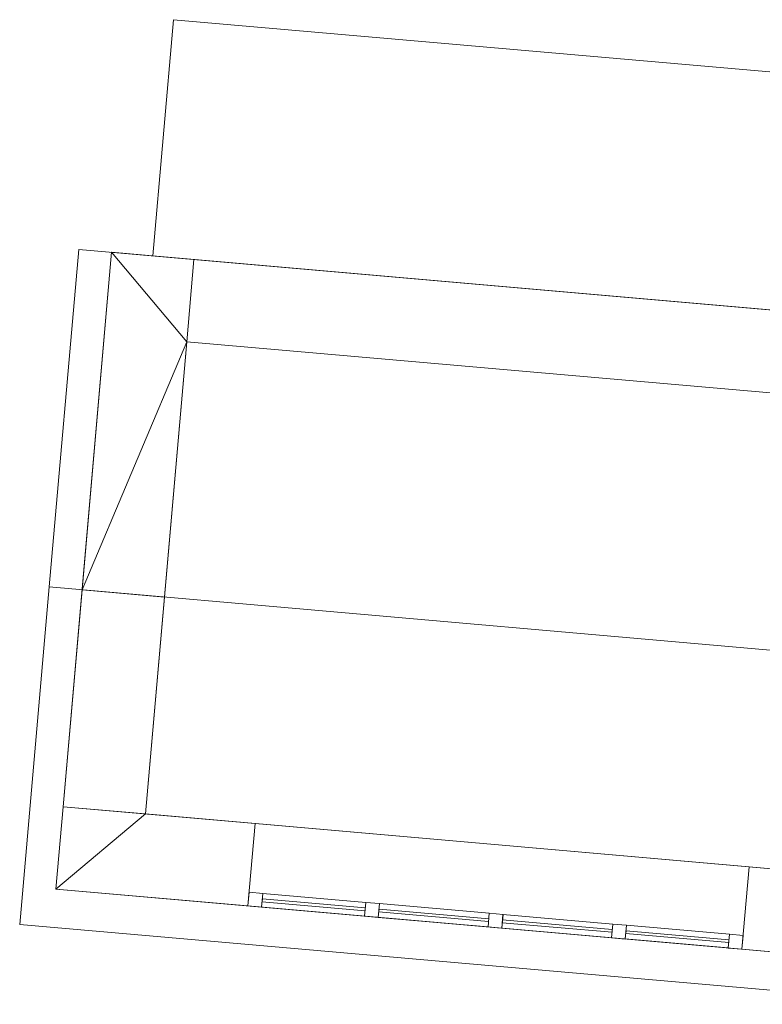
# Model space of a CAD drawing. Header units: millimetres. Extents: x -430348 to -225823, y -86243 to 5084.
# Tile 601 of 656: x -375710 to -373015, y -36165 to -32592. Entities that reach past the tile are written whole.
import ezdxf

# ---------------------------------------------------------------- set-up
doc = ezdxf.new("R2010")
doc.units = ezdxf.units.MM
for name, color, linetype, lineweight in [('A-GLAZ-CURT', 52, 'Continuous', 9), ('A-GLAZ-CWMG', 51, 'Continuous', 9), ('A-ROOF', 132, 'Continuous', 9), ('A-WALL', 113, 'Continuous', 9)]:
    doc.layers.add(name, color=color, linetype=linetype, lineweight=lineweight)

# ---------------------------------------------------------------- blocks, each defined once
blk = doc.blocks.new('System Panel - Glazed-561987-_3D_ Copy 1')
at = {"layer": 'A-GLAZ-CURT', "transparency": 33554471}
mesh = blk.add_polyface(dxfattribs=at)
corners = [(-187.5, 5), (-187.5, 5, 540), (187.5, 5, 540), (187.5, 5)]
mesh.append_faces([[corners[k] for k in face] for face in [(1, 2, 3, 0)]])
mesh = blk.add_polyface(dxfattribs=at)
corners = [(187.5, -5), (-187.5, -5), (-187.5, 5), (187.5, 5)]
mesh.append_faces([[corners[k] for k in face] for face in [(3, 0, 1, 2)]])
mesh = blk.add_polyface(dxfattribs=at)
corners = [(-187.5, -5, 540), (187.5, -5, 540), (187.5, 5, 540), (-187.5, 5, 540)]
mesh.append_faces([[corners[k] for k in face] for face in [(3, 0, 1, 2)]])
mesh = blk.add_polyface(dxfattribs=at)
corners = [(-187.5, -5), (-187.5, -5, 540), (-187.5, 5, 540), (-187.5, 5)]
mesh.append_faces([[corners[k] for k in face] for face in [(0, 1, 2, 3)]])
mesh = blk.add_polyface(dxfattribs=at)
corners = [(187.5, -5, 540), (187.5, -5), (187.5, 5), (187.5, 5, 540)]
mesh.append_faces([[corners[k] for k in face] for face in [(0, 1, 2, 3)]])
mesh = blk.add_polyface(dxfattribs=at)
corners = [(-187.5, -5), (187.5, -5), (187.5, -5, 540), (-187.5, -5, 540)]
mesh.append_faces([[corners[k] for k in face] for face in [(3, 0, 1, 2)]])
blk = doc.blocks.new('System Panel - Glazed-561988-_3D_ Copy 1')
at = {"layer": 'A-GLAZ-CURT', "transparency": 33554471}
mesh = blk.add_polyface(dxfattribs=at)
corners = [(-200, 5), (-200, 5, 540), (200, 5, 540), (200, 5)]
mesh.append_faces([[corners[k] for k in face] for face in [(2, 3, 0, 1)]])
mesh = blk.add_polyface(dxfattribs=at)
corners = [(200, -5), (-200, -5), (-200, 5), (200, 5)]
mesh.append_faces([[corners[k] for k in face] for face in [(3, 0, 1, 2)]])
mesh = blk.add_polyface(dxfattribs=at)
corners = [(-200, -5, 540), (200, -5, 540), (200, 5, 540), (-200, 5, 540)]
mesh.append_faces([[corners[k] for k in face] for face in [(3, 0, 1, 2)]])
mesh = blk.add_polyface(dxfattribs=at)
corners = [(-200, -5), (-200, -5, 540), (-200, 5, 540), (-200, 5)]
mesh.append_faces([[corners[k] for k in face] for face in [(0, 1, 2, 3)]])
mesh = blk.add_polyface(dxfattribs=at)
corners = [(200, -5, 540), (200, -5), (200, 5), (200, 5, 540)]
mesh.append_faces([[corners[k] for k in face] for face in [(0, 1, 2, 3)]])
mesh = blk.add_polyface(dxfattribs=at)
corners = [(-200, -5), (200, -5), (200, -5, 540), (-200, -5, 540)]
mesh.append_faces([[corners[k] for k in face] for face in [(2, 3, 0, 1)]])
blk = doc.blocks.new('Rectangular Mullion - 50mm x 50mm-505271-_3D_ Copy 1')
at = {"layer": 'A-GLAZ-CWMG'}
mesh = blk.add_polyface(dxfattribs=at)
corners = [(0, 25), (-50, 25), (-50, -25), (0, -25)]
mesh.append_faces([[corners[k] for k in face] for face in [(2, 3, 0, 1)]])
mesh = blk.add_polyface(dxfattribs=at)
corners = [(0, 25, -640), (0, -25, -640), (-50, -25, -640), (-50, 25, -640)]
mesh.append_faces([[corners[k] for k in face] for face in [(0, 1, 2, 3)]])
mesh = blk.add_polyface(dxfattribs=at)
corners = [(-50, 25), (0, 25), (0, 25, -640), (-50, 25, -640)]
mesh.append_faces([[corners[k] for k in face] for face in [(0, 1, 2, 3)]])
mesh = blk.add_polyface(dxfattribs=at)
corners = [(-50, -25), (-50, 25), (-50, 25, -640), (-50, -25, -640)]
mesh.append_faces([[corners[k] for k in face] for face in [(0, 1, 2, 3)]])
mesh = blk.add_polyface(dxfattribs=at)
corners = [(0, 25), (0, -25), (0, -25, -640), (0, 25, -640)]
mesh.append_faces([[corners[k] for k in face] for face in [(0, 1, 2, 3)]])
mesh = blk.add_polyface(dxfattribs=at)
corners = [(0, -25), (-50, -25), (-50, -25, -640), (0, -25, -640)]
mesh.append_faces([[corners[k] for k in face] for face in [(0, 1, 2, 3)]])
blk = doc.blocks.new('Rectangular Mullion - 50mm x 50mm-353454-_3D_ Copy 1')
at = {"layer": 'A-GLAZ-CWMG'}
mesh = blk.add_polyface(dxfattribs=at)
corners = [(0, 25), (-50, 25), (-50, -25), (0, -25)]
mesh.append_faces([[corners[k] for k in face] for face in [(2, 3, 0, 1)]])
mesh = blk.add_polyface(dxfattribs=at)
corners = [(0, 25, -375), (0, -25, -375), (-50, -25, -375), (-50, 25, -375)]
mesh.append_faces([[corners[k] for k in face] for face in [(0, 1, 2, 3)]])
mesh = blk.add_polyface(dxfattribs=at)
corners = [(-50, 25), (0, 25), (0, 25, -375), (-50, 25, -375)]
mesh.append_faces([[corners[k] for k in face] for face in [(3, 0, 1, 2)]])
mesh = blk.add_polyface(dxfattribs=at)
corners = [(-50, -25), (-50, 25), (-50, 25, -375), (-50, -25, -375)]
mesh.append_faces([[corners[k] for k in face] for face in [(3, 0, 1, 2)]])
mesh = blk.add_polyface(dxfattribs=at)
corners = [(0, 25), (0, -25), (0, -25, -375), (0, 25, -375)]
mesh.append_faces([[corners[k] for k in face] for face in [(3, 0, 1, 2)]])
mesh = blk.add_polyface(dxfattribs=at)
corners = [(0, -25), (-50, -25), (-50, -25, -375), (0, -25, -375)]
mesh.append_faces([[corners[k] for k in face] for face in [(3, 0, 1, 2)]])
blk = doc.blocks.new('Rectangular Mullion - 50mm x 50mm-505270-_3D_ Copy 1')
at = {"layer": 'A-GLAZ-CWMG'}
mesh = blk.add_polyface(dxfattribs=at)
corners = [(0, 25), (-50, 25), (-50, -25), (0, -25)]
mesh.append_faces([[corners[k] for k in face] for face in [(2, 3, 0, 1)]])
mesh = blk.add_polyface(dxfattribs=at)
corners = [(0, 25, -640), (0, -25, -640), (-50, -25, -640), (-50, 25, -640)]
mesh.append_faces([[corners[k] for k in face] for face in [(0, 1, 2, 3)]])
mesh = blk.add_polyface(dxfattribs=at)
corners = [(-50, 25), (0, 25), (0, 25, -640), (-50, 25, -640)]
mesh.append_faces([[corners[k] for k in face] for face in [(0, 1, 2, 3)]])
mesh = blk.add_polyface(dxfattribs=at)
corners = [(-50, -25), (-50, 25), (-50, 25, -640), (-50, -25, -640)]
mesh.append_faces([[corners[k] for k in face] for face in [(0, 1, 2, 3)]])
mesh = blk.add_polyface(dxfattribs=at)
corners = [(0, 25), (0, -25), (0, -25, -640), (0, 25, -640)]
mesh.append_faces([[corners[k] for k in face] for face in [(0, 1, 2, 3)]])
mesh = blk.add_polyface(dxfattribs=at)
corners = [(0, -25), (-50, -25), (-50, -25, -640), (0, -25, -640)]
mesh.append_faces([[corners[k] for k in face] for face in [(0, 1, 2, 3)]])
blk = doc.blocks.new('Rectangular Mullion - 50mm x 50mm-353455-_3D_ Copy 1')
at = {"layer": 'A-GLAZ-CWMG'}
mesh = blk.add_polyface(dxfattribs=at)
corners = [(0, 25), (-50, 25), (-50, -25), (0, -25)]
mesh.append_faces([[corners[k] for k in face] for face in [(2, 3, 0, 1)]])
mesh = blk.add_polyface(dxfattribs=at)
corners = [(0, 25, -375), (0, -25, -375), (-50, -25, -375), (-50, 25, -375)]
mesh.append_faces([[corners[k] for k in face] for face in [(0, 1, 2, 3)]])
mesh = blk.add_polyface(dxfattribs=at)
corners = [(-50, 25), (0, 25), (0, 25, -375), (-50, 25, -375)]
mesh.append_faces([[corners[k] for k in face] for face in [(3, 0, 1, 2)]])
mesh = blk.add_polyface(dxfattribs=at)
corners = [(-50, -25), (-50, 25), (-50, 25, -375), (-50, -25, -375)]
mesh.append_faces([[corners[k] for k in face] for face in [(3, 0, 1, 2)]])
mesh = blk.add_polyface(dxfattribs=at)
corners = [(0, 25), (0, -25), (0, -25, -375), (0, 25, -375)]
mesh.append_faces([[corners[k] for k in face] for face in [(3, 0, 1, 2)]])
mesh = blk.add_polyface(dxfattribs=at)
corners = [(0, -25), (-50, -25), (-50, -25, -375), (0, -25, -375)]
mesh.append_faces([[corners[k] for k in face] for face in [(3, 0, 1, 2)]])
blk = doc.blocks.new('Rectangular Mullion - 50mm x 50mm-486994-_3D_ Copy 1')
at = {"layer": 'A-GLAZ-CWMG'}
mesh = blk.add_polyface(dxfattribs=at)
corners = [(25, 25), (-25, 25), (-25, -25), (25, -25)]
mesh.append_faces([[corners[k] for k in face] for face in [(2, 3, 0, 1)]])
mesh = blk.add_polyface(dxfattribs=at)
corners = [(25, 25, -640), (25, -25, -640), (-25, -25, -640), (-25, 25, -640)]
mesh.append_faces([[corners[k] for k in face] for face in [(0, 1, 2, 3)]])
mesh = blk.add_polyface(dxfattribs=at)
corners = [(-25, 25), (25, 25), (25, 25, -640), (-25, 25, -640)]
mesh.append_faces([[corners[k] for k in face] for face in [(3, 0, 1, 2)]])
mesh = blk.add_polyface(dxfattribs=at)
corners = [(-25, -25), (-25, 25), (-25, 25, -640), (-25, -25, -640)]
mesh.append_faces([[corners[k] for k in face] for face in [(3, 0, 1, 2)]])
mesh = blk.add_polyface(dxfattribs=at)
corners = [(25, 25), (25, -25), (25, -25, -640), (25, 25, -640)]
mesh.append_faces([[corners[k] for k in face] for face in [(3, 0, 1, 2)]])
mesh = blk.add_polyface(dxfattribs=at)
corners = [(25, -25), (-25, -25), (-25, -25, -640), (25, -25, -640)]
mesh.append_faces([[corners[k] for k in face] for face in [(3, 0, 1, 2)]])
blk = doc.blocks.new('Rectangular Mullion - 50mm x 50mm-267481-_3D_ Copy 1')
at = {"layer": 'A-GLAZ-CWMG'}
mesh = blk.add_polyface(dxfattribs=at)
corners = [(0, 25), (-50, 25), (-50, -25), (0, -25)]
mesh.append_faces([[corners[k] for k in face] for face in [(2, 3, 0, 1)]])
mesh = blk.add_polyface(dxfattribs=at)
corners = [(0, 25, -400), (0, -25, -400), (-50, -25, -400), (-50, 25, -400)]
mesh.append_faces([[corners[k] for k in face] for face in [(0, 1, 2, 3)]])
mesh = blk.add_polyface(dxfattribs=at)
corners = [(-50, 25), (0, 25), (0, 25, -400), (-50, 25, -400)]
mesh.append_faces([[corners[k] for k in face] for face in [(3, 0, 1, 2)]])
mesh = blk.add_polyface(dxfattribs=at)
corners = [(-50, -25), (-50, 25), (-50, 25, -400), (-50, -25, -400)]
mesh.append_faces([[corners[k] for k in face] for face in [(3, 0, 1, 2)]])
mesh = blk.add_polyface(dxfattribs=at)
corners = [(0, 25), (0, -25), (0, -25, -400), (0, 25, -400)]
mesh.append_faces([[corners[k] for k in face] for face in [(3, 0, 1, 2)]])
mesh = blk.add_polyface(dxfattribs=at)
corners = [(0, -25), (-50, -25), (-50, -25, -400), (0, -25, -400)]
mesh.append_faces([[corners[k] for k in face] for face in [(3, 0, 1, 2)]])
blk = doc.blocks.new('Rectangular Mullion - 50mm x 50mm-267480-_3D_ Copy 1')
at = {"layer": 'A-GLAZ-CWMG'}
mesh = blk.add_polyface(dxfattribs=at)
corners = [(0, 25), (-50, 25), (-50, -25), (0, -25)]
mesh.append_faces([[corners[k] for k in face] for face in [(2, 3, 0, 1)]])
mesh = blk.add_polyface(dxfattribs=at)
corners = [(0, 25, -400), (0, -25, -400), (-50, -25, -400), (-50, 25, -400)]
mesh.append_faces([[corners[k] for k in face] for face in [(0, 1, 2, 3)]])
mesh = blk.add_polyface(dxfattribs=at)
corners = [(-50, 25), (0, 25), (0, 25, -400), (-50, 25, -400)]
mesh.append_faces([[corners[k] for k in face] for face in [(3, 0, 1, 2)]])
mesh = blk.add_polyface(dxfattribs=at)
corners = [(-50, -25), (-50, 25), (-50, 25, -400), (-50, -25, -400)]
mesh.append_faces([[corners[k] for k in face] for face in [(3, 0, 1, 2)]])
mesh = blk.add_polyface(dxfattribs=at)
corners = [(0, 25), (0, -25), (0, -25, -400), (0, 25, -400)]
mesh.append_faces([[corners[k] for k in face] for face in [(3, 0, 1, 2)]])
mesh = blk.add_polyface(dxfattribs=at)
corners = [(0, -25), (-50, -25), (-50, -25, -400), (0, -25, -400)]
mesh.append_faces([[corners[k] for k in face] for face in [(3, 0, 1, 2)]])

msp = doc.modelspace()

# ---------------------------------------------------------------- block references
at = {"layer": 'A-GLAZ-CURT', "transparency": 33554471, "rotation": 355.0000000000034}
for name, p in [('System Panel - Glazed-561987-_3D_ Copy 1', (-374643.1, -35803.5, 60251.9)), ('System Panel - Glazed-561988-_3D_ Copy 1', (-374207.3, -35841.6, 60251.9)), ('System Panel - Glazed-561988-_3D_ Copy 1', (-373759, -35880.9, 60251.9)), ('System Panel - Glazed-561987-_3D_ Copy 1', (-373323.1, -35919, 60251.9))]:
    msp.add_blockref(name, p, dxfattribs=at)
at = {"layer": 'A-GLAZ-CWMG', "rotation": 175.0000000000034}
msp.add_blockref('Rectangular Mullion - 50mm x 50mm-505271-_3D_ Copy 1', (-374879.7, -35782.8, 60841.9), dxfattribs=at)
at = {"layer": 'A-GLAZ-CWMG', "extrusion": (-0.996195, 0.087156, 0), "rotation": 270}
for name, p in [('Rectangular Mullion - 50mm x 50mm-353455-_3D_ Copy 1', (68319.6, 60201.9, 370284.5)), ('Rectangular Mullion - 50mm x 50mm-267481-_3D_ Copy 1', (68319.6, 60201.9, 369859.5)), ('Rectangular Mullion - 50mm x 50mm-267481-_3D_ Copy 1', (68319.6, 60201.9, 369409.5)), ('Rectangular Mullion - 50mm x 50mm-353455-_3D_ Copy 1', (68319.6, 60201.9, 368959.5))]:
    msp.add_blockref(name, p, dxfattribs=at)
at = {"layer": 'A-GLAZ-CWMG', "extrusion": (0.996195, -0.087156, 0), "rotation": 90}
for name, p in [('Rectangular Mullion - 50mm x 50mm-353454-_3D_ Copy 1', (-68319.6, 60841.9, -369909.5)), ('Rectangular Mullion - 50mm x 50mm-267480-_3D_ Copy 1', (-68319.6, 60841.9, -369459.5)), ('Rectangular Mullion - 50mm x 50mm-267480-_3D_ Copy 1', (-68319.6, 60841.9, -369009.5)), ('Rectangular Mullion - 50mm x 50mm-353454-_3D_ Copy 1', (-68319.6, 60841.9, -368584.5))]:
    msp.add_blockref(name, p, dxfattribs=at)
at = {"layer": 'A-GLAZ-CWMG', "extrusion": (0, 0, -1), "rotation": 184.9999999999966}
for name, p in [('Rectangular Mullion - 50mm x 50mm-486994-_3D_ Copy 1', (374431.4, -35822, -60201.9)), ('Rectangular Mullion - 50mm x 50mm-486994-_3D_ Copy 1', (373983.1, -35861.3, -60201.9)), ('Rectangular Mullion - 50mm x 50mm-486994-_3D_ Copy 1', (373534.8, -35900.5, -60201.9)), ('Rectangular Mullion - 50mm x 50mm-505270-_3D_ Copy 1', (373086.5, -35939.7, -60201.9))]:
    msp.add_blockref(name, p, dxfattribs=at)

# ---------------------------------------------------------------- meshes
at = {"layer": 'A-ROOF'}
mesh = msp.add_polyface(dxfattribs=at)
corners = [(-372189.2, -33714.5, 60739.1), (-375227.6, -33448.7, 60739.1), (-375152.6, -32592, 60890.8), (-372114.2, -32857.8, 60890.8)]
mesh.append_faces([[corners[k] for k in face] for face in [(3, 0, 1, 2)]])
mesh = msp.add_polyface(dxfattribs=at)
corners = [(-375227.6, -33448.7, 60840.7), (-372189.2, -33714.5, 60840.7), (-372114.2, -32857.8, 60992.3), (-375152.6, -32592, 60992.3)]
mesh.append_faces([[corners[k] for k in face] for face in [(0, 1, 2, 3)]])
mesh = msp.add_polyface(dxfattribs=at)
corners = [(-375227.6, -33448.7, 60840.7), (-375152.6, -32592, 60992.3), (-375152.6, -32592, 60890.8), (-375227.6, -33448.7, 60739.1)]
mesh.append_faces([[corners[k] for k in face] for face in [(0, 1, 2, 3)]])
mesh = msp.add_polyface(dxfattribs=at)
corners = [(-375152.6, -32592, 60890.8), (-375152.6, -32592, 60992.3), (-372114.2, -32857.8, 60992.3), (-372114.2, -32857.8, 60890.8)]
mesh.append_faces([[corners[k] for k in face] for face in [(1, 2, 3, 0)]])
mesh = msp.add_polyface(dxfattribs=at)
corners = [(-375710.5, -35875.2, 60917.2), (-375603.3, -34650.2, 61364.8), (-375496.1, -33425.2, 60917.2), (-375496.1, -33425.2, 60810.8), (-375603.3, -34650.2, 61258.4), (-375710.5, -35875.2, 60810.8)]
mesh.append_faces([[corners[k] for k in face] for face in [(0, 1, 4, 5)]], dxfattribs={"vtx1": -1})
mesh.append_faces([[corners[k] for k in face] for face in [(2, 3, 4, 1)]], dxfattribs={"vtx2": -1})
mesh = msp.add_polyface(dxfattribs=at)
corners = [(-375603.3, -34650.2, 61258.4), (-375496.1, -33425.2, 60810.8), (-372189.2, -33714.5, 60810.8), (-372296.4, -34939.5, 61258.4)]
mesh.append_faces([[corners[k] for k in face] for face in [(2, 3, 0, 1)]])
mesh = msp.add_polyface(dxfattribs=at)
corners = [(-375496.1, -33425.2, 60917.2), (-375603.3, -34650.2, 61364.8), (-372296.4, -34939.5, 61364.8), (-372189.2, -33714.5, 60917.2)]
mesh.append_faces([[corners[k] for k in face] for face in [(1, 2, 3, 0)]])
mesh = msp.add_polyface(dxfattribs=at)
corners = [(-375496.1, -33425.2, 60810.8), (-375496.1, -33425.2, 60917.2), (-372189.2, -33714.5, 60917.2), (-372189.2, -33714.5, 60810.8)]
mesh.append_faces([[corners[k] for k in face] for face in [(2, 3, 0, 1)]])
mesh = msp.add_polyface(dxfattribs=at)
corners = [(-372189.2, -33714.5, 60840.7), (-375227.6, -33448.7, 60840.7), (-375227.6, -33448.7, 60739.1), (-372189.2, -33714.5, 60739.1)]
mesh.append_faces([[corners[k] for k in face] for face in [(1, 2, 3, 0)]])
mesh = msp.add_polyface(dxfattribs=at)
corners = [(-372403.5, -36164.5, 60810.8), (-375710.5, -35875.2, 60810.8), (-375603.3, -34650.2, 61258.4), (-372296.4, -34939.5, 61258.4)]
mesh.append_faces([[corners[k] for k in face] for face in [(1, 2, 3, 0)]])
mesh = msp.add_polyface(dxfattribs=at)
corners = [(-375710.5, -35875.2, 60917.2), (-372403.5, -36164.5, 60917.2), (-372296.4, -34939.5, 61364.8), (-375603.3, -34650.2, 61364.8)]
mesh.append_faces([[corners[k] for k in face] for face in [(2, 3, 0, 1)]])
mesh = msp.add_polyface(dxfattribs=at)
corners = [(-372403.5, -36164.5, 60810.8), (-372403.5, -36164.5, 60917.2), (-375710.5, -35875.2, 60917.2), (-375710.5, -35875.2, 60810.8)]
mesh.append_faces([[corners[k] for k in face] for face in [(1, 2, 3, 0)]])
at = {"layer": 'A-WALL'}
mesh = msp.add_polyface(dxfattribs=at)
corners = [(-375553.1, -35447.9, 57947.5), (-375553.1, -35447.9, 60970.7), (-375484.2, -34660.6, 61258.4), (-375377, -33435.6, 60810.8), (-375377, -33435.6, 57947.5)]
mesh.append_faces([[corners[k] for k in face] for face in [(3, 4, 0), (1, 2, 3, 0)]], dxfattribs={"vtx2": -1})
mesh = msp.add_polyface(dxfattribs=at)
corners = [(-375078.2, -33461.8, 57947.5), (-375104.3, -33760.6, 57947.5), (-375254.2, -35474, 57947.5), (-375553.1, -35447.9, 57947.5), (-375377, -33435.6, 57947.5)]
mesh.append_faces([[corners[k] for k in face] for face in [(1, 4, 0)]], dxfattribs={"vtx0": -1})
mesh.append_faces([[corners[k] for k in face] for face in [(3, 4, 1, 2)]], dxfattribs={"vtx1": -1})
mesh = msp.add_polyface(dxfattribs=at)
corners = [(-375185.3, -34686.8, 61258.4), (-375104.3, -33760.6, 60920), (-375078.2, -33461.8, 60810.8), (-375377, -33435.6, 60810.8), (-375484.2, -34660.6, 61258.4)]
mesh.append_faces([[corners[k] for k in face] for face in [(1, 4, 0)]], dxfattribs={"vtx0": -1})
mesh.append_faces([[corners[k] for k in face] for face in [(3, 4, 1, 2)]], dxfattribs={"vtx1": -1})
mesh = msp.add_polyface(dxfattribs=at)
corners = [(-375078.2, -33461.8, 60810.8), (-375078.2, -33461.8, 57947.5), (-375377, -33435.6, 57947.5), (-375377, -33435.6, 60810.8)]
mesh.append_faces([[corners[k] for k in face] for face in [(0, 1, 2, 3)]])
mesh = msp.add_polyface(dxfattribs=at)
corners = [(-375254.2, -35474, 57947.5), (-375104.3, -33760.6, 57947.5), (-375078.2, -33461.8, 57947.5), (-375078.2, -33461.8, 60810.8), (-375104.3, -33760.6, 60920), (-375185.3, -34686.8, 61258.4), (-375254.2, -35474, 60970.7)]
mesh.append_faces([[corners[k] for k in face] for face in [(1, 4, 0)]], dxfattribs={"vtx0": -1, "vtx1": -1})
mesh.append_faces([[corners[k] for k in face] for face in [(4, 5, 6, 0), (1, 2, 3, 4)]], dxfattribs={"vtx3": -1})
mesh = msp.add_polyface(dxfattribs=at)
corners = [(-375078.2, -33461.8, 57947.5), (-372488, -33688.4, 57947.5), (-372514.2, -33987.2, 57947.5), (-375104.3, -33760.6, 57947.5)]
mesh.append_faces([[corners[k] for k in face] for face in [(3, 0, 1, 2)]])
mesh = msp.add_polyface(dxfattribs=at)
corners = [(-375078.2, -33461.8, 60810.8), (-375078.2, -33461.8, 57947.5), (-375104.3, -33760.6, 57947.5), (-375104.3, -33760.6, 60920)]
mesh.append_faces([[corners[k] for k in face] for face in [(2, 3, 0, 1)]])
mesh = msp.add_polyface(dxfattribs=at)
corners = [(-372488, -33688.4, 60810.8), (-375078.2, -33461.8, 60810.8), (-375104.3, -33760.6, 60920), (-372514.2, -33987.2, 60920)]
mesh.append_faces([[corners[k] for k in face] for face in [(2, 3, 0, 1)]])
mesh = msp.add_polyface(dxfattribs=at)
corners = [(-372488, -33688.4, 60810.8), (-372488, -33688.4, 57947.5), (-375078.2, -33461.8, 57947.5), (-375078.2, -33461.8, 60810.8)]
mesh.append_faces([[corners[k] for k in face] for face in [(0, 1, 2, 3)]])
mesh = msp.add_polyface(dxfattribs=at)
corners = [(-372514.2, -33987.2, 57947.5), (-372514.2, -33987.2, 60920), (-375104.3, -33760.6, 60920), (-375104.3, -33760.6, 57947.5)]
mesh.append_faces([[corners[k] for k in face] for face in [(1, 2, 3, 0)]])
mesh = msp.add_polyface(dxfattribs=at)
corners = [(-375254.2, -35474, 60970.7), (-375185.3, -34686.8, 61258.4), (-375484.2, -34660.6, 61258.4), (-375553.1, -35447.9, 60970.7)]
mesh.append_faces([[corners[k] for k in face] for face in [(1, 2, 3, 0)]])
mesh = msp.add_polyface(dxfattribs=at)
corners = [(-375553.1, -35447.9, 57947.5), (-375254.2, -35474, 57947.5), (-372664.1, -35700.6, 57947.5), (-372690.2, -35999.5, 57947.5), (-375579.2, -35746.7, 57947.5)]
mesh.append_faces([[corners[k] for k in face] for face in [(1, 4, 0)]], dxfattribs={"vtx0": -1})
mesh.append_faces([[corners[k] for k in face] for face in [(3, 4, 1, 2)]], dxfattribs={"vtx1": -1})
mesh = msp.add_polyface(dxfattribs=at)
corners = [(-375553.1, -35447.9, 60970.7), (-375553.1, -35447.9, 57947.5), (-375579.2, -35746.7, 57947.5), (-375579.2, -35746.7, 60861.5)]
mesh.append_faces([[corners[k] for k in face] for face in [(3, 0, 1, 2)]])
mesh = msp.add_polyface(dxfattribs=at)
corners = [(-372664.1, -35700.6, 60970.7), (-375254.2, -35474, 60970.7), (-375553.1, -35447.9, 60970.7), (-375579.2, -35746.7, 60861.5), (-372690.2, -35999.5, 60861.5)]
mesh.append_faces([[corners[k] for k in face] for face in [(2, 3, 1)]], dxfattribs={"vtx1": -1})
mesh.append_faces([[corners[k] for k in face] for face in [(4, 0, 1, 3)]], dxfattribs={"vtx2": -1})
mesh = msp.add_polyface(dxfattribs=at)
corners = [(-372664.1, -35700.6, 57947.5), (-375254.2, -35474, 57947.5), (-375553.1, -35447.9, 57947.5), (-375553.1, -35447.9, 60970.7), (-375254.2, -35474, 60970.7), (-372664.1, -35700.6, 60970.7), (-374855.7, -35508.9, 60841.9), (-374855.7, -35508.9, 60201.9), (-373062.6, -35665.7, 60201.9), (-373062.6, -35665.7, 60841.9)]
mesh.append_faces([[corners[k] for k in face] for face in [(7, 4, 6), (2, 7, 1)]], dxfattribs={"vtx0": -1, "vtx1": -1})
mesh.append_faces([[corners[k] for k in face] for face in [(7, 2, 3, 4)]], dxfattribs={"vtx0": -1, "vtx3": -1})
mesh.append_faces([[corners[k] for k in face] for face in [(7, 8, 0, 1), (8, 9, 5, 0), (4, 5, 9, 6)]], dxfattribs={"vtx1": -1, "vtx3": -1})
mesh = msp.add_polyface(dxfattribs=at)
corners = [(-375254.2, -35474, 57947.5), (-375254.2, -35474, 60970.7), (-375553.1, -35447.9, 60970.7), (-375553.1, -35447.9, 57947.5)]
mesh.append_faces([[corners[k] for k in face] for face in [(3, 0, 1, 2)]])
mesh = msp.add_polyface(dxfattribs=at)
corners = [(-374881.9, -35807.7, 60201.9), (-374855.7, -35508.9, 60201.9), (-374855.7, -35508.9, 60841.9), (-374881.9, -35807.7, 60841.9)]
mesh.append_faces([[corners[k] for k in face] for face in [(0, 1, 2, 3)]])
mesh = msp.add_polyface(dxfattribs=at)
corners = [(-374881.9, -35807.7, 60841.9), (-374855.7, -35508.9, 60841.9), (-373062.6, -35665.7, 60841.9), (-373088.7, -35964.6, 60841.9)]
mesh.append_faces([[corners[k] for k in face] for face in [(0, 1, 2, 3)]])
mesh = msp.add_polyface(dxfattribs=at)
corners = [(-374855.7, -35508.9, 60201.9), (-374881.9, -35807.7, 60201.9), (-373088.7, -35964.6, 60201.9), (-373062.6, -35665.7, 60201.9)]
mesh.append_faces([[corners[k] for k in face] for face in [(2, 3, 0, 1)]])
mesh = msp.add_polyface(dxfattribs=at)
corners = [(-373088.7, -35964.6, 60841.9), (-373062.6, -35665.7, 60841.9), (-373062.6, -35665.7, 60201.9), (-373088.7, -35964.6, 60201.9)]
mesh.append_faces([[corners[k] for k in face] for face in [(1, 2, 3, 0)]])
mesh = msp.add_polyface(dxfattribs=at)
corners = [(-375579.2, -35746.7, 57947.5), (-372690.2, -35999.5, 57947.5), (-372690.2, -35999.5, 60861.5), (-375579.2, -35746.7, 60861.5), (-374881.9, -35807.7, 60201.9), (-374881.9, -35807.7, 60841.9), (-373088.7, -35964.6, 60841.9), (-373088.7, -35964.6, 60201.9)]
mesh.append_faces([[corners[k] for k in face] for face in [(5, 3, 4)]], dxfattribs={"vtx0": -1, "vtx1": -1})
mesh.append_faces([[corners[k] for k in face] for face in [(7, 1, 2, 6), (1, 7, 4)]], dxfattribs={"vtx0": -1, "vtx2": -1})
mesh.append_faces([[corners[k] for k in face] for face in [(4, 3, 0, 1)]], dxfattribs={"vtx0": -1, "vtx3": -1})
mesh.append_faces([[corners[k] for k in face] for face in [(2, 3, 5, 6)]], dxfattribs={"vtx1": -1, "vtx3": -1})

doc.saveas('drawing.dxf')
